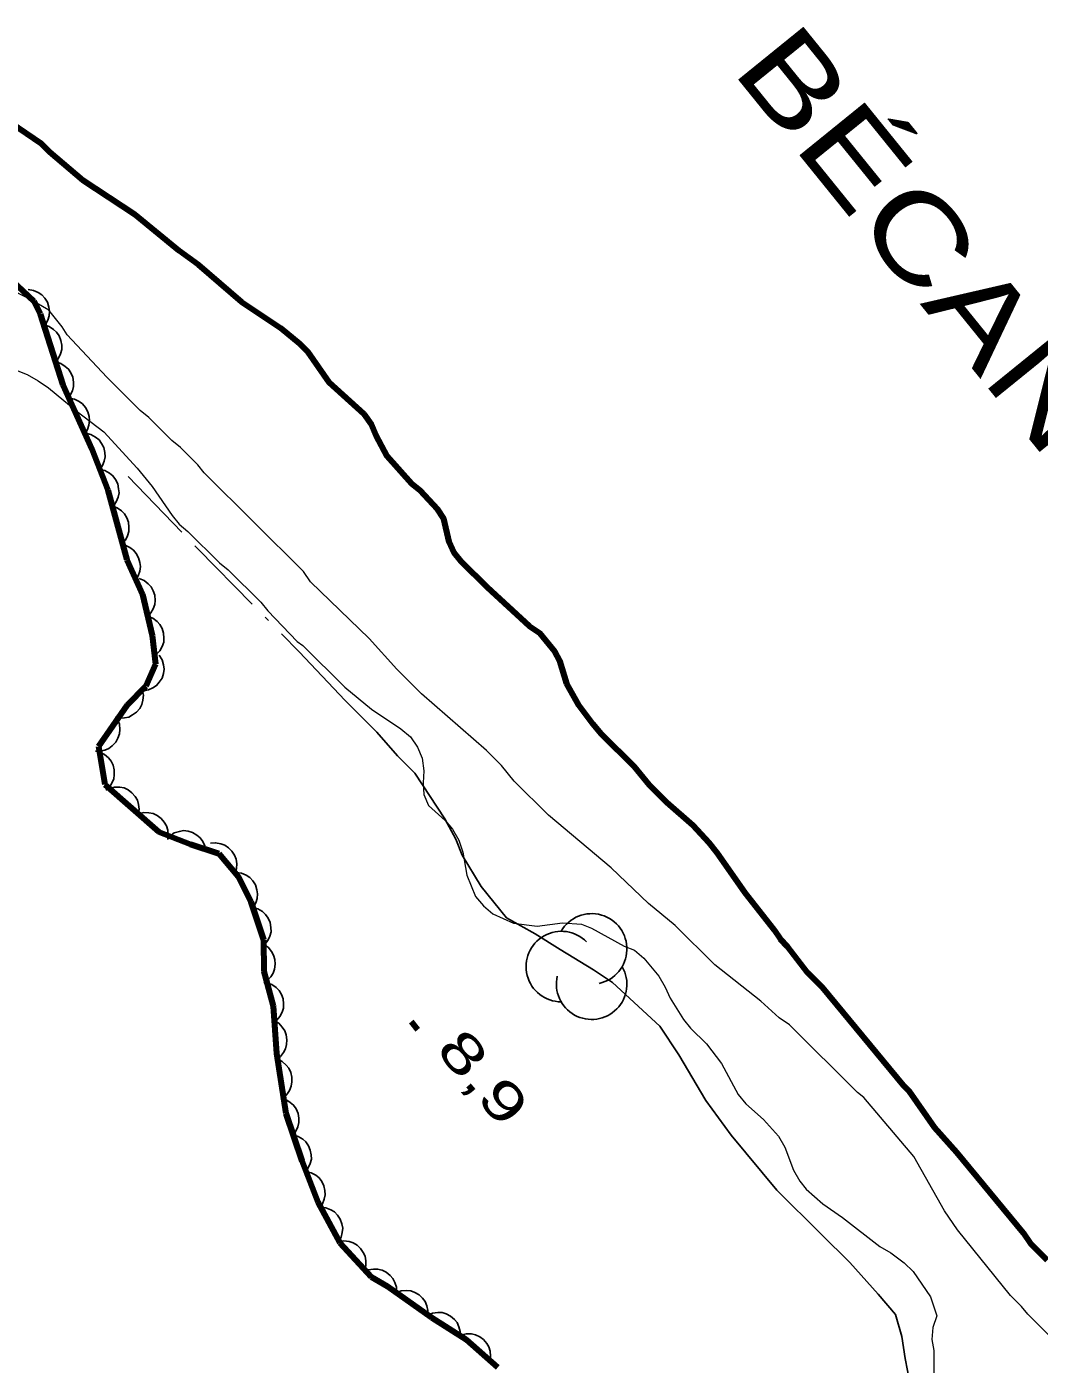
# Model space of a CAD drawing. Extents: x 386081 to 389416, y 5130568 to 5134082.
# Drawn here: x 387051 to 387129.4, y 5133465.6 to 5133569.1 of the extents above; entities that cross this region are included whole.
import ezdxf

# ---------------------------------------------------------------- set-up
doc = ezdxf.new("R2010")
doc.units = 0
doc.header["$LTSCALE"] = 1.2
doc.linetypes.add('DASH_DOUBLE_DOT', pattern=[9.2, 5, -1.2, 0.3, -1.2, 0.3, -1.2])
doc.linetypes.add('DOT_DASHED', pattern=[7.7, 5, -1.2, 0.3, -1.2])
for name, color, linetype, lineweight in [('2', 7, 'Continuous', 13), ('3', 7, 'Continuous', 140), ('4', 7, 'DASH_DOUBLE_DOT', 53), ('41', 7, 'DOT_DASHED', 25), ('44', 7, 'Continuous', 25)]:
    doc.layers.add(name, color=color, linetype=linetype, lineweight=lineweight)

msp = doc.modelspace()

# ---------------------------------------------------------------- linework, layer by layer
at = {"layer": '2'}
for points in [[(387128.56, 5133469.44), (387128.07, 5133470.05), (387127.21, 5133470.9), (387123.1, 5133475.97), (387122.11, 5133477.44), (387119.72, 5133481.66), (387115.85, 5133486.23), (387115.36, 5133486.6), (387110.09, 5133491.85), (387109.29, 5133492.39), (387107.88, 5133493.68), (387104.32, 5133496.48), (387101.25, 5133499.53), (387099.17, 5133501.24), (387096.28, 5133503.98), (387091.43, 5133508.07), (387088.79, 5133510.69), (387087.81, 5133511.91), (387086.65, 5133513.07), (387081.61, 5133517.46), (387079.71, 5133519.36), (387077.56, 5133521.74), (387073.02, 5133526.13), (387072.47, 5133526.93), (387064.79, 5133534.56), (387064.3, 5133535.17), (387062.95, 5133536.52), (387062.27, 5133537.06), (387060.49, 5133538.83), (387059.82, 5133539.38), (387057.24, 5133541.95), (387054.17, 5133545.25), (387053.8, 5133545.86), (387052.75, 5133547.14), (387051.28, 5133548), (387049.5, 5133548.91)], [(387049.24, 5133542.89), (387051.07, 5133542.17), (387051.93, 5133541.68), (387052.73, 5133541.13), (387054.94, 5133539.3), (387057.02, 5133537.72), (387059.6, 5133534.92), (387060.76, 5133533.51), (387062.3, 5133531.25), (387062.85, 5133530.58), (387063.52, 5133530.03), (387065.97, 5133527.6), (387066.65, 5133527.05), (387069.16, 5133524.55), (387069.71, 5133523.88), (387071.98, 5133521.5), (387072.41, 5133521.19), (387075.66, 5133517.96), (387077.74, 5133516.26), (387080.01, 5133514.74), (387080.75, 5133514.13), (387081.3, 5133513.34), (387081.67, 5133512.48), (387081.79, 5133511.5), (387081.73, 5133510.58), (387081.79, 5133509.66), (387082.16, 5133508.81), (387083.45, 5133507.65), (387084, 5133506.98), (387084.49, 5133506.13), (387084.8, 5133505.21), (387085.11, 5133503.43), (387085.78, 5133501.78), (387086.4, 5133501.05), (387087.13, 5133500.44), (387088.72, 5133499.71), (387090.56, 5133499.48), (387092.52, 5133499.74), (387093.99, 5133499.62), (387094.78, 5133499.32), (387097.29, 5133497.92), (387098.09, 5133497.62), (387098.82, 5133497.01), (387099.99, 5133495.61), (387100.48, 5133494.76), (387100.85, 5133493.9), (387101.89, 5133492.25), (387102.44, 5133491.58), (387103.67, 5133490.36), (387104.83, 5133488.84), (387106.12, 5133486.46), (387106.73, 5133485.72), (387108.08, 5133484.51), (387109.24, 5133483.23), (387109.73, 5133482.37), (387110.41, 5133480.6), (387110.9, 5133479.74), (387111.39, 5133479.13), (387112.68, 5133477.98), (387114.21, 5133476.94), (387117.09, 5133474.69), (387117.94, 5133474.21), (387118.98, 5133473.42), (387119.66, 5133472.75), (387121.01, 5133470.8), (387121.5, 5133469.33), (387121.19, 5133468.41), (387121.13, 5133467.49), (387121.26, 5133466.63), (387121.26, 5133464.67)], [(387132.3, 5133465.72), (387128.56, 5133469.44)]]:
    msp.add_lwpolyline(points, dxfattribs=at)
at = {"layer": '3'}
msp.add_line((387080.8, 5133492.1), (387081.31, 5133491.49), dxfattribs=at)
at = {"layer": '4', "linetype": 'Continuous', "lineweight": 90}
msp.add_lwpolyline([(387130.05, 5133473.63), (387128.76, 5133474.91), (387128.21, 5133475.71), (387123.05, 5133481.95), (387121.32, 5133483.9), (387119.36, 5133486.72), (387118.93, 5133487.15), (387112.66, 5133494.73), (387111.49, 5133495.89), (387109.95, 5133497.91), (387109.4, 5133498.46), (387108.91, 5133499.2), (387106.63, 5133502.07), (387104.48, 5133505.19), (387103.87, 5133505.93), (387102.64, 5133507.27), (387100.61, 5133509.04), (387099.26, 5133510.39), (387098.09, 5133511.8), (387095.51, 5133514.36), (387094.89, 5133515.1), (387093.78, 5133516.57), (387092.86, 5133518.22), (387092.31, 5133520), (387091.94, 5133520.73), (387090.77, 5133522.14), (387089.97, 5133522.69), (387086.71, 5133525.69), (387084.68, 5133527.7), (387084.13, 5133528.38), (387083.76, 5133529.23), (387083.33, 5133531.01), (387082.84, 5133531.75), (387081.54, 5133533.16), (387080.87, 5133533.71), (387078.96, 5133535.85), (387078.1, 5133537.44), (387077.73, 5133538.3), (387077.18, 5133539.09), (387074.47, 5133541.54), (387072.81, 5133543.93), (387072.2, 5133544.54), (387070.72, 5133545.76), (387067.71, 5133547.77), (387064.33, 5133550.65), (387062.85, 5133551.75), (387059.41, 5133554.56), (387055.41, 5133557.18), (387052.83, 5133559.38), (387052.15, 5133560.05), (387049.82, 5133561.64)], dxfattribs=at)
at = {"layer": '41'}
msp.add_lwpolyline([(387058.9, 5133534.28), (387064.29, 5133528.68), (387072.14, 5133520.71), (387075.7, 5133516.93), (387078.15, 5133514.5), (387079.74, 5133512.67), (387081.08, 5133511.33), (387083.41, 5133507.79), (387084.27, 5133506.21), (387084.76, 5133504.98), (387086.23, 5133502.54), (387088.19, 5133500.11), (387090.4, 5133498.89), (387092.35, 5133497.68), (387094.92, 5133496.1), (387096.39, 5133495.13), (387100.06, 5133491.73), (387101.54, 5133489.53), (387103.62, 5133485.99), (387105.58, 5133483.31), (387109.13, 5133479.05), (387112.56, 5133475.64), (387114.76, 5133473.45), (387116.96, 5133471.01), (387118.31, 5133469.43), (387118.8, 5133467.72), (387119.05, 5133466.01), (387119.42, 5133464.17)], dxfattribs=at)
at = {"layer": '44', "linetype": 'DOT_DASHED', "lineweight": 90}
msp.add_lwpolyline([(387048.61, 5133550.64), (387051.6, 5133547.85), (387052.09, 5133546.87), (387053.85, 5133541.38), (387056.09, 5133536.39), (387057.32, 5133533.21), (387058.79, 5133527.83), (387060.02, 5133525.15), (387060.76, 5133521.97), (387061.01, 5133519.76), (387060.27, 5133518.05), (387058.81, 5133516.57), (387056.61, 5133513.37), (387057.1, 5133510.44), (387061.27, 5133506.79), (387063.72, 5133505.82), (387065.92, 5133505.1), (387067.42, 5133503.31), (387068.4, 5133501.36), (387069.38, 5133498.43), (387069.39, 5133495.98), (387070.12, 5133493.29), (387070.37, 5133489.62), (387071.11, 5133484.97), (387072.34, 5133481.31), (387073.57, 5133478.13), (387075.28, 5133474.96), (387077.71, 5133472.34), (387078.94, 5133471.61), (387082.37, 5133469.18), (387085.06, 5133467.48), (387087.49, 5133465.35)], dxfattribs=at)
at = {"layer": '44'}
for points in [[(387051.16, 5133548.74), (387051.57, 5133548.68), (387051.94, 5133548.51), (387052.22, 5133548.34), (387052.45, 5133548.07), (387052.65, 5133547.76), (387052.76, 5133547.39), (387052.82, 5133547.07), (387052.78, 5133546.72), (387052.68, 5133546.37), (387052.5, 5133546.05)], [(387052.37, 5133546), (387052.77, 5133545.88), (387053.11, 5133545.66), (387053.36, 5133545.44), (387053.55, 5133545.15), (387053.69, 5133544.81), (387053.75, 5133544.43), (387053.76, 5133544.1), (387053.66, 5133543.76), (387053.51, 5133543.43), (387053.29, 5133543.14)], [(387053.29, 5133543.14), (387053.69, 5133543.02), (387054.03, 5133542.8), (387054.28, 5133542.59), (387054.47, 5133542.29), (387054.61, 5133541.95), (387054.66, 5133541.57), (387054.67, 5133541.24), (387054.58, 5133540.9), (387054.42, 5133540.57), (387054.2, 5133540.29)], [(387054.32, 5133540.33), (387054.73, 5133540.26), (387055.1, 5133540.08), (387055.37, 5133539.89), (387055.59, 5133539.62), (387055.77, 5133539.29), (387055.87, 5133538.92), (387055.91, 5133538.6), (387055.86, 5133538.25), (387055.74, 5133537.9), (387055.55, 5133537.59)], [(387055.61, 5133537.62), (387056.02, 5133537.53), (387056.37, 5133537.33), (387056.64, 5133537.12), (387056.84, 5133536.84), (387057.01, 5133536.51), (387057.08, 5133536.13), (387057.11, 5133535.81), (387057.04, 5133535.46), (387056.9, 5133535.12), (387056.7, 5133534.82)], [(387056.7, 5133534.82), (387057.1, 5133534.73), (387057.46, 5133534.53), (387057.72, 5133534.33), (387057.92, 5133534.04), (387058.09, 5133533.71), (387058.16, 5133533.33), (387058.2, 5133533.01), (387058.12, 5133532.67), (387057.98, 5133532.32), (387057.78, 5133532.03)], [(387057.65, 5133531.98), (387058.05, 5133531.85), (387058.38, 5133531.61), (387058.62, 5133531.39), (387058.8, 5133531.08), (387058.93, 5133530.74), (387058.96, 5133530.35), (387058.96, 5133530.03), (387058.85, 5133529.69), (387058.68, 5133529.36), (387058.45, 5133529.09)], [(387058.24, 5133529.02), (387058.66, 5133528.95), (387059.02, 5133528.77), (387059.3, 5133528.58), (387059.52, 5133528.31), (387059.7, 5133527.99), (387059.8, 5133527.62), (387059.85, 5133527.3), (387059.8, 5133526.95), (387059.68, 5133526.6), (387059.5, 5133526.29)], [(387059.74, 5133526.37), (387060.13, 5133526.22), (387060.45, 5133525.97), (387060.68, 5133525.74), (387060.84, 5133525.43), (387060.96, 5133525.08), (387060.98, 5133524.69), (387060.97, 5133524.37), (387060.84, 5133524.04), (387060.66, 5133523.72), (387060.42, 5133523.45)], [(387060.42, 5133523.45), (387060.81, 5133523.3), (387061.13, 5133523.05), (387061.36, 5133522.82), (387061.52, 5133522.51), (387061.64, 5133522.15), (387061.66, 5133521.77), (387061.65, 5133521.45), (387061.52, 5133521.12), (387061.34, 5133520.79), (387061.1, 5133520.53)], [(387061.31, 5133520.44), (387061.53, 5133520.09), (387061.64, 5133519.7), (387061.69, 5133519.37), (387061.63, 5133519.02), (387061.52, 5133518.67), (387061.31, 5133518.35), (387061.1, 5133518.1), (387060.81, 5133517.91), (387060.47, 5133517.76), (387060.11, 5133517.69)], [(387059.99, 5133517.77), (387060.08, 5133517.36), (387060.04, 5133516.96), (387059.96, 5133516.64), (387059.79, 5133516.33), (387059.55, 5133516.05), (387059.24, 5133515.82), (387058.96, 5133515.66), (387058.61, 5133515.59), (387058.24, 5133515.57), (387057.89, 5133515.64)], [(387058.07, 5133515.49), (387058.22, 5133515.1), (387058.25, 5133514.69), (387058.23, 5133514.36), (387058.11, 5133514.03), (387057.93, 5133513.71), (387057.67, 5133513.44), (387057.41, 5133513.23), (387057.09, 5133513.09), (387056.73, 5133513.01), (387056.37, 5133513.02)], [(387056.68, 5133512.95), (387057.06, 5133512.77), (387057.37, 5133512.5), (387057.58, 5133512.25), (387057.73, 5133511.93), (387057.82, 5133511.57), (387057.82, 5133511.19), (387057.78, 5133510.87), (387057.64, 5133510.55), (387057.44, 5133510.24), (387057.18, 5133509.99)], [(387057.45, 5133510.14), (387057.85, 5133510.24), (387058.26, 5133510.23), (387058.58, 5133510.17), (387058.9, 5133510.02), (387059.19, 5133509.8), (387059.44, 5133509.5), (387059.61, 5133509.23), (387059.71, 5133508.89), (387059.75, 5133508.52), (387059.7, 5133508.16)], [(387059.7, 5133508.16), (387060.11, 5133508.27), (387060.51, 5133508.25), (387060.84, 5133508.2), (387061.15, 5133508.04), (387061.45, 5133507.82), (387061.69, 5133507.52), (387061.87, 5133507.25), (387061.97, 5133506.91), (387062, 5133506.54), (387061.96, 5133506.19)], [(387062.12, 5133506.45), (387062.47, 5133506.69), (387062.86, 5133506.81), (387063.18, 5133506.87), (387063.53, 5133506.82), (387063.88, 5133506.72), (387064.21, 5133506.52), (387064.47, 5133506.32), (387064.67, 5133506.03), (387064.83, 5133505.7), (387064.91, 5133505.35)], [(387065.26, 5133505.89), (387065.67, 5133505.93), (387066.07, 5133505.86), (387066.38, 5133505.75), (387066.67, 5133505.55), (387066.93, 5133505.29), (387067.13, 5133504.96), (387067.26, 5133504.66), (387067.3, 5133504.31), (387067.28, 5133503.94), (387067.18, 5133503.59)], [(387067.25, 5133503.64), (387067.67, 5133503.59), (387068.04, 5133503.42), (387068.32, 5133503.24), (387068.55, 5133502.98), (387068.75, 5133502.67), (387068.86, 5133502.3), (387068.92, 5133501.98), (387068.88, 5133501.63), (387068.78, 5133501.27), (387068.6, 5133500.96)], [(387068.54, 5133500.93), (387068.94, 5133500.82), (387069.29, 5133500.6), (387069.54, 5133500.39), (387069.73, 5133500.1), (387069.88, 5133499.76), (387069.94, 5133499.38), (387069.96, 5133499.05), (387069.87, 5133498.71), (387069.71, 5133498.37), (387069.49, 5133498.09)], [(387069.38, 5133498.07), (387069.73, 5133497.84), (387069.99, 5133497.52), (387070.16, 5133497.24), (387070.25, 5133496.9), (387070.28, 5133496.53), (387070.22, 5133496.16), (387070.13, 5133495.84), (387069.94, 5133495.55), (387069.69, 5133495.27), (387069.39, 5133495.07)], [(387069.63, 5133495.1), (387070.02, 5133494.97), (387070.35, 5133494.73), (387070.59, 5133494.5), (387070.77, 5133494.2), (387070.9, 5133493.85), (387070.93, 5133493.47), (387070.93, 5133493.14), (387070.82, 5133492.81), (387070.65, 5133492.48), (387070.41, 5133492.21)], [(387070.2, 5133492.17), (387070.56, 5133491.96), (387070.83, 5133491.66), (387071.03, 5133491.39), (387071.14, 5133491.06), (387071.19, 5133490.69), (387071.16, 5133490.31), (387071.09, 5133489.99), (387070.92, 5133489.69), (387070.68, 5133489.4), (387070.4, 5133489.18)], [(387070.44, 5133489.18), (387070.82, 5133489), (387071.12, 5133488.73), (387071.33, 5133488.48), (387071.48, 5133488.16), (387071.57, 5133487.8), (387071.56, 5133487.42), (387071.53, 5133487.09), (387071.38, 5133486.77), (387071.17, 5133486.46), (387070.91, 5133486.22)], [(387070.71, 5133486.17), (387071.11, 5133486.06), (387071.45, 5133485.84), (387071.71, 5133485.63), (387071.9, 5133485.33), (387072.05, 5133484.99), (387072.11, 5133484.62), (387072.12, 5133484.29), (387072.03, 5133483.95), (387071.88, 5133483.61), (387071.66, 5133483.32)], [(387071.66, 5133483.32), (387072.07, 5133483.21), (387072.41, 5133483), (387072.66, 5133482.78), (387072.86, 5133482.49), (387073, 5133482.15), (387073.06, 5133481.77), (387073.08, 5133481.45), (387072.99, 5133481.11), (387072.84, 5133480.77), (387072.62, 5133480.48)], [(387072.66, 5133480.49), (387073.06, 5133480.4), (387073.42, 5133480.2), (387073.68, 5133480), (387073.88, 5133479.71), (387074.05, 5133479.38), (387074.12, 5133479.01), (387074.15, 5133478.68), (387074.08, 5133478.34), (387073.94, 5133477.99), (387073.74, 5133477.7)], [(387073.79, 5133477.72), (387074.21, 5133477.68), (387074.58, 5133477.52), (387074.87, 5133477.36), (387075.11, 5133477.1), (387075.31, 5133476.79), (387075.43, 5133476.43), (387075.51, 5133476.11), (387075.47, 5133475.76), (387075.38, 5133475.4), (387075.22, 5133475.08)], [(387075.19, 5133475.06), (387075.6, 5133475.12), (387076, 5133475.07), (387076.32, 5133474.98), (387076.62, 5133474.79), (387076.89, 5133474.54), (387077.1, 5133474.22), (387077.25, 5133473.93), (387077.31, 5133473.58), (387077.31, 5133473.21), (387077.23, 5133472.86)], [(387077.1, 5133472.7), (387077.48, 5133472.88), (387077.88, 5133472.94), (387078.21, 5133472.94), (387078.55, 5133472.85), (387078.88, 5133472.69), (387079.17, 5133472.44), (387079.4, 5133472.2), (387079.55, 5133471.89), (387079.66, 5133471.53), (387079.68, 5133471.17)], [(387079.64, 5133471.11), (387080.03, 5133471.26), (387080.44, 5133471.29), (387080.77, 5133471.26), (387081.1, 5133471.14), (387081.42, 5133470.95), (387081.69, 5133470.68), (387081.89, 5133470.43), (387082.02, 5133470.1), (387082.1, 5133469.74), (387082.09, 5133469.38)], [(387082.08, 5133469.36), (387082.46, 5133469.53), (387082.87, 5133469.58), (387083.2, 5133469.57), (387083.53, 5133469.47), (387083.86, 5133469.3), (387084.15, 5133469.04), (387084.36, 5133468.8), (387084.51, 5133468.48), (387084.6, 5133468.12), (387084.62, 5133467.76)], [(387084.66, 5133467.83), (387085.07, 5133467.93), (387085.47, 5133467.92), (387085.8, 5133467.86), (387086.12, 5133467.7), (387086.41, 5133467.49), (387086.66, 5133467.19), (387086.83, 5133466.92), (387086.93, 5133466.58), (387086.96, 5133466.21), (387086.92, 5133465.85)]]:
    msp.add_lwpolyline(points, dxfattribs=at)
for centre, start, end in [((387094.78, 5133497.717), 282.26917, 149.72626), ((387092.432, 5133496.352), 44.11537, 269.80396), ((387094.78, 5133494.987), 166.93686, 29.62122)]:
    msp.add_arc(centre, 2.73, start, end, dxfattribs=at)

# ---------------------------------------------------------------- texts
at = {"layer": '3', "width": 1.45}
msp.add_text('8,9    ', height=3, rotation=310.294, dxfattribs=at).set_placement((387082.63, 5133489.88))
at = {"layer": '4', "width": 1.3}
msp.add_text('BÉCANCOUR', height=6.5, rotation=309, dxfattribs=at).set_placement((387105.54, 5133565.71))

doc.saveas('drawing.dxf')
